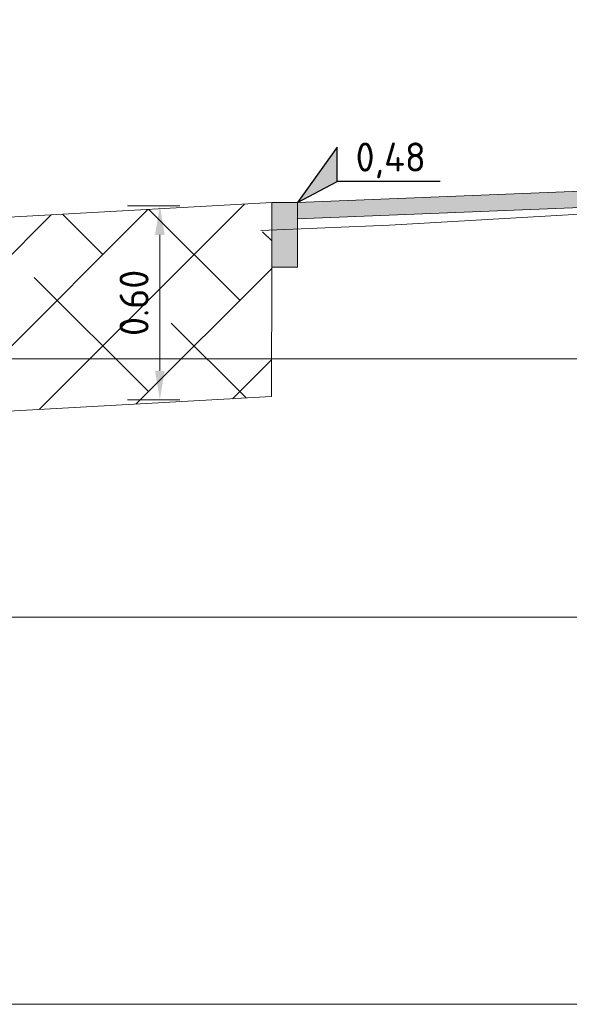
# Model space of a CAD drawing. Header units: metres. Extents: x 92403 to 95147, y 464428 to 465602.
# Tile 319 of 568: x 92436.98 to 92438.69, y 465249.9 to 465252.95. Entities that reach past the tile are written whole.
import ezdxf
from ezdxf import colors
from ezdxf.entities.mleader import LeaderData, LeaderLine
from ezdxf.enums import TextEntityAlignment as Align
from ezdxf.math import Vec2, Vec3

# ---------------------------------------------------------------- set-up
doc = ezdxf.new("R2010")
doc.units = ezdxf.units.M
for name, pattern in [('AL-NAP_LIJN', [15.25, 12, -1.5, 0.25, -1.5]), ('DASHED', [0.75, 0.5, -0.25]), ('XX-AFBREEK', [7, 4, -1, 1, -1])]:
    doc.linetypes.add(name, pattern=pattern)
doc.layers.get('0').update_dxf_attribs({"linetype": 'CONTINUOUS'})
doc.layers.get('Defpoints').update_dxf_attribs({"linetype": 'CONTINUOUS'})
for name, color, linetype, lineweight in [('B-WE-OG-HOOGTELIJN-G', 7, 'CONTINUOUS', 18), ('N-WE-GR-GRAS-A', 62, 'CONTINUOUS', 18), ('N-WE-VH-VERHARDING_FUNDERING-A-50', 252, 'CONTINUOUS', 18), ('X-XX-AL-AFBREEKLIJN-G', 7, 'XX-AFBREEK', 18), ('X-XX-AL-DETAIL1-G', 7, 'CONTINUOUS', 18), ('X-XX-AL-DETAIL1-M', 7, 'CONTINUOUS', 18), ('X-XX-AL-DETAIL1-T18', 7, 'CONTINUOUS', 18), ('X-XX-AL-DETAIL3-V', 253, 'CONTINUOUS', 18), ('X-XX-AL-HOOGTELABEL-S', 7, 'CONTINUOUS', 25), ('X-XX-AL-NAP-G', 7, 'AL-NAP_LIJN', 18), ('X-XX-AL-RMB - profiel', 7, 'CONTINUOUS', 9)]:
    doc.layers.add(name, color=color, linetype=linetype, lineweight=lineweight)
doc.styles.add('NLCS-ISO', font='NLCS-ISO.ttf')
doc.styles.add('NLCS-ISO-M50-T18', font='NLCS-ISO.ttf', dxfattribs={"height": 0.09})
doc.dimstyles.new('NLCS-M50-T18-PIJL_L2_H1', dxfattribs={"dimscale": 0.05, "dimtxt": 2.5, "dimasz": 1.8, "dimexe": 2, "dimexo": 2, "dimgap": 0.7, "dimtad": 1, "dimzin": 0, "dimdsep": 46, "dimtxsty": 'NLCS-ISO-M50-T18', "dimcen": 2.5, "dimdle": 2, "dimclrd": 256, "dimclre": 256, "dimclrt": 10, "dimadec": 1, "dimazin": 0, "dimtfac": 1, "dimtdec": 3, "dimtofl": 0, "dimtmove": 0, "dimatfit": 3, "dimfxl": 2, "dimfxlon": 1, "dimtfillclr": 256, "dimtolj": 1, "dimtzin": 0, "dimlwd": -1, "dimlwe": -1, "dimarcsym": 0})

# ---------------------------------------------------------------- blocks, each defined once
blk = doc.blocks.new('SAL-HOOGTELABEL_02-SO')
for p, q in [((2.461, 3.435), (0, 0)), ((2.461, 1.312), (2.461, 3.435)), ((0, 0), (2.461, 1.312)), ((8.838, 1.312), (2.461, 1.312))]:
    blk.add_line(p, q)
blk.add_solid([(2.461, 3.435), (0, 0), (2.461, 1.312)])
at = {"style": 'NLCS-ISO'}
blk.add_attdef('...', text='', height=1.8, dxfattribs=at).set_placement((5.773, 2.615), align=Align.MIDDLE)
blk = doc.blocks.new('_DotSmall')
at = {"const_width": 0.5}
blk.add_lwpolyline([(-0.0625, 0, 1), (0.0625, 0, 1)], format="xyb", close=True, dxfattribs=at)
blk = doc.blocks.new('*D893')
at = {"layer": 'Defpoints', "color": 0, "transparency": 16777216}
for p in [(92437.5797, 465252.3714), (92437.4181, 465251.7705), (92437.5797, 465251.7705)]:
    blk.add_point(p, dxfattribs=at)
at = {"layer": 'X-XX-AL-DETAIL1-M', "transparency": 16777216}
for p, q in [((92437.4797, 465252.3714), (92437.3181, 465252.3714)), ((92437.4181, 465252.2814), (92437.4181, 465251.8605)), ((92437.4797, 465251.7705), (92437.3181, 465251.7705))]:
    blk.add_line(p, q, dxfattribs=at)
for points in [[(92437.4031, 465252.2814), (92437.4331, 465252.2814), (92437.4181, 465252.3714)], [(92437.4031, 465251.8605), (92437.4331, 465251.8605), (92437.4181, 465251.7705)]]:
    blk.add_solid(points, dxfattribs=at)
at = {"layer": 'X-XX-AL-DETAIL1-M', "color": 10, "transparency": 16777216, "insert": (92437.3381, 465252.071), "char_height": 0.09, "attachment_point": 5, "rotation": 90, "style": 'NLCS-ISO-M50-T18'}
blk.add_mtext('\\A1;0.60', dxfattribs=at)

msp = doc.modelspace()

# ---------------------------------------------------------------- hatches: boundary and pattern name
at = {"layer": 'N-WE-VH-VERHARDING_FUNDERING-A-50'}
h = msp.add_hatch(dxfattribs=at)
h.set_pattern_fill('TEELAARDE', color=36, scale=0.2)
h.set_pattern_definition([(45, (0, 0), (-0.14142135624, 0.14142135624), []), (135, (0, 0), (-0.42426406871, 0.14142135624), [0.5, -0.3])])
h.paths.add_polyline_path([(92434.802234, 465252.216372), (92434.802234, 465251.615438), (92437.764218, 465251.780803), (92437.764577, 465252.381758)])
at = {"layer": 'X-XX-AL-DETAIL3-V'}
h = msp.add_hatch(color=254, dxfattribs=at)
h.dxf.hatch_style = 1
h.paths.add_polyline_path([(92440.244577, 465252.427675), (92440.244577, 465252.477758), (92437.844577, 465252.381758), (92437.844577, 465252.331713)])
at = {"layer": 'X-XX-AL-RMB - profiel', "true_color": 0x717384}
h = msp.add_hatch(color=8, dxfattribs=at)
h.dxf.hatch_style = 1
h.paths.add_polyline_path([(92437.844577, 465252.381758), (92437.844577, 465252.181686), (92437.764577, 465252.181758), (92437.764577, 465252.381758)])

# ---------------------------------------------------------------- linework, layer by layer
at = {"layer": 'B-WE-OG-HOOGTELIJN-G', "color": 1, "linetype": 'DASHED', "ltscale": 5, "flags": 128}
msp.add_lwpolyline([(92422.877967, 465252.175758), (92424.509423, 465252.181758), (92425.802547, 465252.121758), (92425.910036, 465252.115758), (92425.937821, 465252.011758), (92430.604868, 465252.137758), (92435.251241, 465252.076758), (92435.308626, 465252.178758), (92435.395234, 465252.195758), (92438.129098, 465252.311758), (92440.244577, 465252.433758), (92440.282656, 465252.503758), (92441.19393, 465252.517758)], dxfattribs=at)
at = {"layer": 'N-WE-GR-GRAS-A', "flags": 128}
msp.add_lwpolyline([(92437.764577, 465252.381758), (92434.802234, 465252.216372)], dxfattribs=at)
at = {"layer": 'X-XX-AL-AFBREEKLIJN-G', "color": 251, "flags": 128}
msp.add_lwpolyline([(92440.244577, 465249.897758), (92422.877967, 465249.897758)], dxfattribs=at)
at = {"layer": 'X-XX-AL-DETAIL1-G', "flags": 128}
msp.add_lwpolyline([(92437.764577, 465252.181758), (92437.764218, 465251.780803), (92434.802234, 465251.615438), (92434.802234, 465252.0163)], dxfattribs=at)
at = {"layer": 'X-XX-AL-NAP-G', "color": 142, "flags": 128}
for points in [[(92440.744577, 465251.897758), (92421.776294, 465251.897758)], [(92440.744577, 465251.097758), (92421.776294, 465251.097758)]]:
    msp.add_lwpolyline(points, dxfattribs=at)
at = {"layer": 'X-XX-AL-RMB - profiel'}
msp.add_lwpolyline([(92437.844577, 465252.331713), (92440.244577, 465252.427675), (92440.244577, 465252.477758), (92437.844577, 465252.381758)], close=True, dxfattribs=at)
at = {"layer": 'X-XX-AL-RMB - profiel', "color": 8, "true_color": 0x717384, "flags": 128}
msp.add_lwpolyline([(92437.844577, 465252.381758), (92437.844577, 465252.181686), (92437.764577, 465252.181758), (92437.764577, 465252.381758)], close=True, dxfattribs=at)

# ---------------------------------------------------------------- block references
at = {"layer": 'X-XX-AL-HOOGTELABEL-S', "xscale": 0.05000000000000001, "yscale": 0.05000000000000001, "zscale": 0.05000000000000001}
msp.add_blockref('SAL-HOOGTELABEL_02-SO', (92437.844577, 465252.381758), dxfattribs=at).add_auto_attribs({'...': '0,48'})

# ---------------------------------------------------------------- dimensions: what is measured, and where the dimension line sits
at = {"layer": 'X-XX-AL-DETAIL1-M'}
dim = msp.add_linear_dim(base=(92437.418135, 465251.770504), p1=(92437.579734, 465252.371438), p2=(92437.579734, 465251.770504), angle=90, dimstyle='NLCS-M50-T18-PIJL_L2_H1', override={"dimtmove": 1}, dxfattribs=at)
dim.commit()
dim.dimension.update_dxf_attribs({"geometry": '*D893', "text_midpoint": (92437.338135, 465252.070971)})

# ---------------------------------------------------------------- leaders
at = {"layer": 'X-XX-AL-DETAIL1-T18'}
ml = msp.add_multileader_mtext('Standard', dxfattribs=at)
ml.set_content('{\\C256;Aanbr. betontegels 300x300x50 mm}', color=10, style='NLCS-ISO-M50-T18')
ml.set_leader_properties(color=256, lineweight=-1)
ml.set_arrow_properties(name='DOTSMALL')
ml.build(insert=Vec2(0, 0))
ml.multileader.update_dxf_attribs({"text_left_attachment_type": 5, "text_right_attachment_type": 5, "dogleg_length": 0.09, "arrow_head_size": 0.2})
ctx = ml.context
ctx.base_point, ctx.char_height, ctx.arrow_head_size, ctx.landing_gap_size, ctx.plane_origin = Vec3(92437.625586, 465253.106661), 0.09, 0.2, 0.045, Vec3(92439.740586, 465253.331632)
ctx.left_attachment, ctx.right_attachment = 5, 5
notes = []
notes.append((ctx, [(0, (1, 1, 0), (92439.740586, 465253.106661), (-1, 0), 0.09, [(0, [(92439.740586, 465252.431788)], 0, [])])]))
ctx.mtext.insert, ctx.mtext.flow_direction = Vec3(92437.670586, 465253.223661), 5
for ctx, leaders in notes:
    for number, flags, end, landing, length, lines in leaders:
        leader = LeaderData()
        leader.index, (leader.has_last_leader_line, leader.has_dogleg_vector, leader.attachment_direction) = number, flags
        leader.last_leader_point, leader.dogleg_vector, leader.dogleg_length = Vec3(end), Vec3(landing), length
        for number, points, colour, breaks in lines:
            line = LeaderLine()
            line.index, line.vertices, line.color, line.breaks = number, Vec3.list(points), colors.encode_raw_color(colour), breaks
            leader.lines.append(line)
        ctx.leaders.append(leader)

doc.saveas('drawing.dxf')
